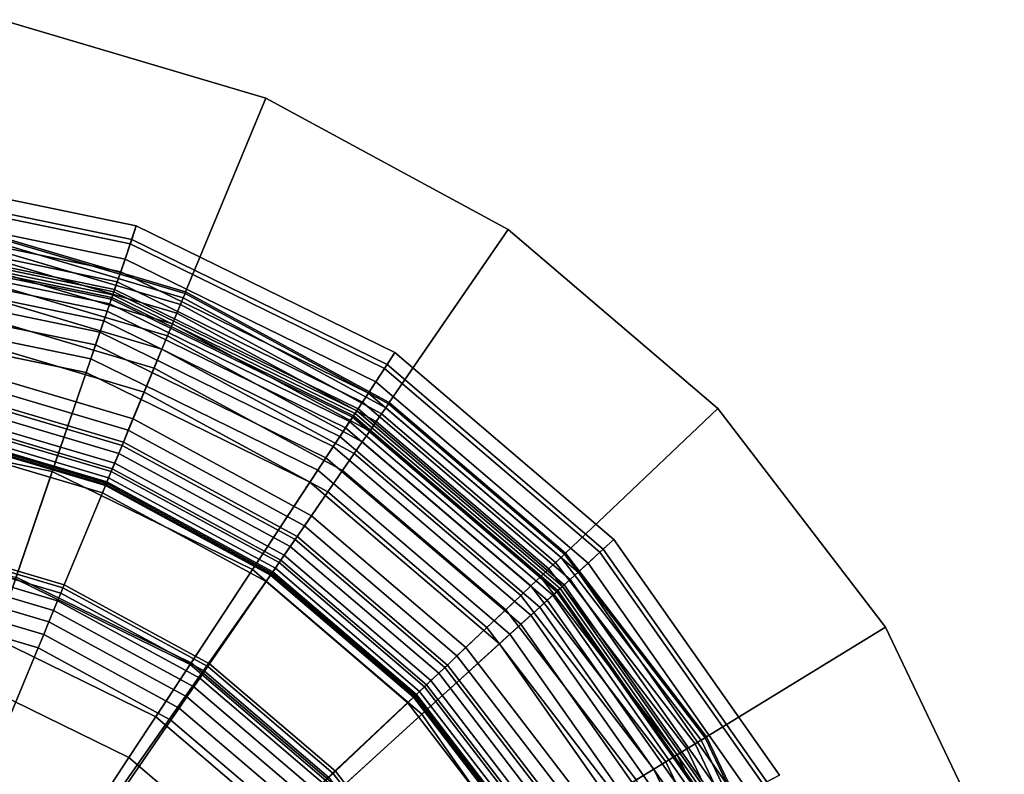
# Model space of a CAD drawing. Extents: x -43.1 to 43.1, y -41.3 to 41.3.
# Tile 656 of 656: x 27.7 to 28.8, y 32.8 to 33.6. Entities that reach past the tile are written whole.
import ezdxf

# ---------------------------------------------------------------- set-up
doc = ezdxf.new("R2010")
doc.units = 0
for name, color, linetype in [('LAMP', 7, 'CONTINUOUS'), ('LAMP_SUPPORT', 18, 'CONTINUOUS'), ('METAL_BASE', 254, 'CONTINUOUS')]:
    doc.layers.add(name, color=color, linetype=linetype)

msp = doc.modelspace()

# ---------------------------------------------------------------- linework, layer by layer
at = {"layer": 'LAMP'}
for points in [[(27.5423, 33.4604, 34.1969), (27.8369, 33.3994, 34.1969), (27.8433, 33.4184, 34.4527), (27.5438, 33.4804, 34.4527)], [(27.5438, 33.4804, 34.4527), (27.8433, 33.4184, 34.4527), (27.8384, 33.404, 34.5706), (27.5426, 33.4652, 34.5706)], [(27.5426, 33.4652, 34.5706), (27.8384, 33.404, 34.5706), (27.8194, 33.3485, 34.6933), (27.538, 33.4068, 34.6933)], [(27.5409, 33.4434, 33.9125), (27.8313, 33.3832, 33.9125), (27.8369, 33.3994, 34.1969), (27.5423, 33.4604, 34.1969)], [(27.5398, 33.4291, 33.6123), (27.8267, 33.3697, 33.6123), (27.8313, 33.3832, 33.9125), (27.5409, 33.4434, 33.9125)], [(27.5389, 33.4178, 33.3092), (27.823, 33.3589, 33.3092), (27.8267, 33.3697, 33.6123), (27.5398, 33.4291, 33.6123)], [(27.5382, 33.4092, 33.0163), (27.8202, 33.3508, 33.0163), (27.823, 33.3589, 33.3092), (27.5389, 33.4178, 33.3092)], [(27.8369, 33.3994, 34.1969), (28.107, 33.2671, 34.1969), (28.118, 33.2838, 34.4527), (27.8433, 33.4184, 34.4527)], [(27.8433, 33.4184, 34.4527), (28.118, 33.2838, 34.4527), (28.1097, 33.2711, 34.5706), (27.8384, 33.404, 34.5706)], [(27.538, 33.4068, 34.6933), (27.8194, 33.3485, 34.6933), (27.7901, 33.2627, 34.8124), (27.5309, 33.3164, 34.8124)], [(27.5378, 33.4034, 32.7463), (27.8183, 33.3453, 32.7463), (27.8202, 33.3508, 33.0163), (27.5382, 33.4092, 33.0163)], [(27.537, 33.3931, 32.4834), (27.815, 33.3355, 32.4834), (27.8167, 33.3405, 32.4972), (27.5374, 33.3984, 32.4972)], [(27.5374, 33.3984, 32.4972), (27.8167, 33.3405, 32.4972), (27.8173, 33.3424, 32.5123), (27.5375, 33.4003, 32.5123)], [(27.5375, 33.4003, 32.5123), (27.8173, 33.3424, 32.5123), (27.8183, 33.3453, 32.7463), (27.5378, 33.4034, 32.7463)], [(27.8384, 33.404, 34.5706), (28.1097, 33.2711, 34.5706), (28.0775, 33.2221, 34.6933), (27.8194, 33.3485, 34.6933)], [(27.8313, 33.3832, 33.9125), (28.0976, 33.2528, 33.9125), (28.107, 33.2671, 34.1969), (27.8369, 33.3994, 34.1969)], [(27.5363, 33.3849, 32.4712), (27.8123, 33.3278, 32.4712), (27.815, 33.3355, 32.4834), (27.537, 33.3931, 32.4834)], [(27.5355, 33.3742, 32.4612), (27.8088, 33.3176, 32.4612), (27.8123, 33.3278, 32.4712), (27.5363, 33.3849, 32.4712)], [(27.8267, 33.3697, 33.6123), (28.0898, 33.2408, 33.6123), (28.0976, 33.2528, 33.9125), (27.8313, 33.3832, 33.9125)], [(27.5345, 33.3615, 32.4537), (27.8047, 33.3055, 32.4537), (27.8088, 33.3176, 32.4612), (27.5355, 33.3742, 32.4612)], [(27.823, 33.3589, 33.3092), (28.0835, 33.2313, 33.3092), (28.0898, 33.2408, 33.6123), (27.8267, 33.3697, 33.6123)], [(27.5333, 33.3471, 32.4491), (27.8, 33.2919, 32.4491), (27.8047, 33.3055, 32.4537), (27.5345, 33.3615, 32.4537)], [(27.8202, 33.3508, 33.0163), (28.0788, 33.2241, 33.0163), (28.0835, 33.2313, 33.3092), (27.823, 33.3589, 33.3092)], [(27.5321, 33.3315, 32.4478), (27.795, 33.2771, 32.4478), (27.8, 33.2919, 32.4491), (27.5333, 33.3471, 32.4491)], [(27.8194, 33.3485, 34.6933), (28.0775, 33.2221, 34.6933), (28.0277, 33.1463, 34.8124), (27.7901, 33.2627, 34.8124)], [(27.8173, 33.3424, 32.5123), (28.0739, 33.2167, 32.5123), (28.0756, 33.2192, 32.7463), (27.8183, 33.3453, 32.7463)], [(27.8183, 33.3453, 32.7463), (28.0756, 33.2192, 32.7463), (28.0788, 33.2241, 33.0163), (27.8202, 33.3508, 33.0163)], [(27.8123, 33.3278, 32.4712), (28.0654, 33.2038, 32.4712), (28.0699, 33.2106, 32.4834), (27.815, 33.3355, 32.4834)], [(27.815, 33.3355, 32.4834), (28.0699, 33.2106, 32.4834), (28.0729, 33.2151, 32.4972), (27.8167, 33.3405, 32.4972)], [(27.8167, 33.3405, 32.4972), (28.0729, 33.2151, 32.4972), (28.0739, 33.2167, 32.5123), (27.8173, 33.3424, 32.5123)], [(27.5129, 33.0874, 32.4555), (27.7157, 33.0454, 32.4555), (27.795, 33.2771, 32.4478), (27.5321, 33.3315, 32.4478)], [(27.8088, 33.3176, 32.4612), (28.0595, 33.1948, 32.4612), (28.0654, 33.2038, 32.4712), (27.8123, 33.3278, 32.4712)], [(27.5309, 33.3164, 34.8124), (27.7901, 33.2627, 34.8124), (27.754, 33.1575, 34.9196), (27.5222, 33.2055, 34.9196)], [(27.8047, 33.3055, 32.4537), (28.0525, 33.1841, 32.4537), (28.0595, 33.1948, 32.4612), (27.8088, 33.3176, 32.4612)], [(27.8, 33.2919, 32.4491), (28.0446, 33.172, 32.4491), (28.0525, 33.1841, 32.4537), (27.8047, 33.3055, 32.4537)], [(27.795, 33.2771, 32.4478), (28.036, 33.159, 32.4478), (28.0446, 33.172, 32.4491), (27.8, 33.2919, 32.4491)], [(28.107, 33.2671, 34.1969), (28.3358, 33.0717, 34.1969), (28.3506, 33.0852, 34.4527), (28.118, 33.2838, 34.4527)], [(28.118, 33.2838, 34.4527), (28.3506, 33.0852, 34.4527), (28.3393, 33.0749, 34.5706), (28.1097, 33.2711, 34.5706)], [(27.7157, 33.0454, 32.4555), (27.9016, 32.9543, 32.4555), (28.036, 33.159, 32.4478), (27.795, 33.2771, 32.4478)], [(28.1097, 33.2711, 34.5706), (28.3393, 33.0749, 34.5706), (28.296, 33.0355, 34.6933), (28.0775, 33.2221, 34.6933)], [(27.7901, 33.2627, 34.8124), (28.0277, 33.1463, 34.8124), (27.9666, 33.0533, 34.9196), (27.754, 33.1575, 34.9196)], [(28.0976, 33.2528, 33.9125), (28.3231, 33.0602, 33.9125), (28.3358, 33.0717, 34.1969), (28.107, 33.2671, 34.1969)], [(28.0898, 33.2408, 33.6123), (28.3126, 33.0506, 33.6123), (28.3231, 33.0602, 33.9125), (28.0976, 33.2528, 33.9125)], [(28.0835, 33.2313, 33.3092), (28.3041, 33.0429, 33.3092), (28.3126, 33.0506, 33.6123), (28.0898, 33.2408, 33.6123)], [(28.0788, 33.2241, 33.0163), (28.2978, 33.0371, 33.0163), (28.3041, 33.0429, 33.3092), (28.0835, 33.2313, 33.3092)], [(28.0775, 33.2221, 34.6933), (28.296, 33.0355, 34.6933), (28.2289, 32.9745, 34.8124), (28.0277, 33.1463, 34.8124)], [(28.0739, 33.2167, 32.5123), (28.2912, 33.0311, 32.5123), (28.2935, 33.0332, 32.7463), (28.0756, 33.2192, 32.7463)], [(28.0756, 33.2192, 32.7463), (28.2935, 33.0332, 32.7463), (28.2978, 33.0371, 33.0163), (28.0788, 33.2241, 33.0163)], [(28.0654, 33.2038, 32.4712), (28.2798, 33.0207, 32.4712), (28.2858, 33.0262, 32.4834), (28.0699, 33.2106, 32.4834)], [(28.0699, 33.2106, 32.4834), (28.2858, 33.0262, 32.4834), (28.2898, 33.0298, 32.4972), (28.0729, 33.2151, 32.4972)], [(28.0729, 33.2151, 32.4972), (28.2898, 33.0298, 32.4972), (28.2912, 33.0311, 32.5123), (28.0739, 33.2167, 32.5123)], [(27.5222, 33.2055, 34.9196), (27.754, 33.1575, 34.9196), (27.715, 33.0434, 35.0066), (27.5127, 33.0852, 35.0066)], [(28.0595, 33.1948, 32.4612), (28.2718, 33.0135, 32.4612), (28.2798, 33.0207, 32.4712), (28.0654, 33.2038, 32.4712)], [(28.0525, 33.1841, 32.4537), (28.2624, 33.0049, 32.4537), (28.2718, 33.0135, 32.4612), (28.0595, 33.1948, 32.4612)], [(28.0446, 33.172, 32.4491), (28.2517, 32.9952, 32.4491), (28.2624, 33.0049, 32.4537), (28.0525, 33.1841, 32.4537)], [(28.036, 33.159, 32.4478), (28.2401, 32.9847, 32.4478), (28.2517, 32.9952, 32.4491), (28.0446, 33.172, 32.4491)], [(27.754, 33.1575, 34.9196), (27.9666, 33.0533, 34.9196), (27.9004, 32.9525, 35.0066), (27.715, 33.0434, 35.0066)], [(27.9016, 32.9543, 32.4555), (28.059, 32.8199, 32.4555), (28.2401, 32.9847, 32.4478), (28.036, 33.159, 32.4478)], [(28.0277, 33.1463, 34.8124), (28.2289, 32.9745, 34.8124), (28.1466, 32.8996, 34.9196), (27.9666, 33.0533, 34.9196)], [(28.3358, 33.0717, 34.1969), (28.5088, 32.8256, 34.1969), (28.5265, 32.8349, 34.4527), (28.3506, 33.0852, 34.4527)], [(28.3506, 33.0852, 34.4527), (28.5265, 32.8349, 34.4527), (28.513, 32.8278, 34.5706), (28.3393, 33.0749, 34.5706)], [(28.3393, 33.0749, 34.5706), (28.513, 32.8278, 34.5706), (28.4612, 32.8004, 34.6933), (28.296, 33.0355, 34.6933)], [(28.3231, 33.0602, 33.9125), (28.4936, 32.8175, 33.9125), (28.5088, 32.8256, 34.1969), (28.3358, 33.0717, 34.1969)], [(27.9666, 33.0533, 34.9196), (28.1466, 32.8996, 34.9196), (28.0574, 32.8184, 35.0066), (27.9004, 32.9525, 35.0066)], [(28.3041, 33.0429, 33.3092), (28.4709, 32.8055, 33.3092), (28.481, 32.8109, 33.6123), (28.3126, 33.0506, 33.6123)], [(28.3126, 33.0506, 33.6123), (28.481, 32.8109, 33.6123), (28.4936, 32.8175, 33.9125), (28.3231, 33.0602, 33.9125)], [(27.715, 33.0434, 35.0066), (27.9004, 32.9525, 35.0066), (27.8353, 32.8535, 35.0649), (27.6766, 32.9312, 35.0649)], [(27.6934, 32.9805, 31.956), (27.8639, 32.897, 31.956), (27.9016, 32.9543, 32.4555), (27.7157, 33.0454, 32.4555)], [(28.2978, 33.0371, 33.0163), (28.4633, 32.8015, 33.0163), (28.4709, 32.8055, 33.3092), (28.3041, 33.0429, 33.3092)], [(28.296, 33.0355, 34.6933), (28.4612, 32.8004, 34.6933), (28.3811, 32.758, 34.8124), (28.2289, 32.9745, 34.8124)], [(28.2858, 33.0262, 32.4834), (28.4491, 32.794, 32.4834), (28.4538, 32.7964, 32.4972), (28.2898, 33.0298, 32.4972)], [(28.2898, 33.0298, 32.4972), (28.4538, 32.7964, 32.4972), (28.4555, 32.7973, 32.5123), (28.2912, 33.0311, 32.5123)], [(28.2912, 33.0311, 32.5123), (28.4555, 32.7973, 32.5123), (28.4582, 32.7988, 32.7463), (28.2935, 33.0332, 32.7463)], [(28.2935, 33.0332, 32.7463), (28.4582, 32.7988, 32.7463), (28.4633, 32.8015, 33.0163), (28.2978, 33.0371, 33.0163)], [(28.2718, 33.0135, 32.4612), (28.4323, 32.7851, 32.4612), (28.4418, 32.7901, 32.4712), (28.2798, 33.0207, 32.4712)], [(28.2798, 33.0207, 32.4712), (28.4418, 32.7901, 32.4712), (28.4491, 32.794, 32.4834), (28.2858, 33.0262, 32.4834)], [(28.2624, 33.0049, 32.4537), (28.421, 32.7791, 32.4537), (28.4323, 32.7851, 32.4612), (28.2718, 33.0135, 32.4612)], [(28.2517, 32.9952, 32.4491), (28.4083, 32.7724, 32.4491), (28.421, 32.7791, 32.4537), (28.2624, 33.0049, 32.4537)], [(28.2401, 32.9847, 32.4478), (28.3945, 32.765, 32.4478), (28.4083, 32.7724, 32.4491), (28.2517, 32.9952, 32.4491)], [(27.8639, 32.897, 31.956), (27.6934, 32.9805, 31.956), (27.4481, 32.264, 31.956), (28.0083, 32.7737, 31.956)], [(28.059, 32.8199, 32.4555), (28.1781, 32.6505, 32.4555), (28.3945, 32.765, 32.4478), (28.2401, 32.9847, 32.4478)], [(28.2289, 32.9745, 34.8124), (28.3811, 32.758, 34.8124), (28.2827, 32.7059, 34.9196), (28.1466, 32.8996, 34.9196)], [(27.9004, 32.9525, 35.0066), (28.0574, 32.8184, 35.0066), (27.9698, 32.7386, 35.0649), (27.8353, 32.8535, 35.0649)], [(27.8639, 32.897, 31.956), (28.0083, 32.7737, 31.956), (28.059, 32.8199, 32.4555), (27.9016, 32.9543, 32.4555)], [(27.6766, 32.9312, 35.0649), (27.8353, 32.8535, 35.0649), (27.7776, 32.7656, 35.0862), (27.6425, 32.8318, 35.0862)], [(28.1466, 32.8996, 34.9196), (28.2827, 32.7059, 34.9196), (28.1762, 32.6495, 35.0066), (28.0574, 32.8184, 35.0066)], [(27.8353, 32.8535, 35.0649), (27.9698, 32.7386, 35.0649), (27.892, 32.6679, 35.0862), (27.7776, 32.7656, 35.0862)]]:
    msp.add_3dface(points, dxfattribs=at)
at = {"layer": 'LAMP_SUPPORT'}
for points in [[(27.8956, 33.3483, 28.8247), (27.6596, 33.4182, 28.8247), (27.6593, 33.4165, 28.8097), (27.895, 33.3467, 28.8097)], [(27.895, 33.3467, 32.3037), (27.6593, 33.4165, 32.3037), (27.6596, 33.4182, 32.2886), (27.8956, 33.3483, 32.2886)], [(27.8956, 33.3483, 32.2886), (27.6596, 33.4182, 32.2886), (27.6596, 33.4182, 28.8247), (27.8956, 33.3483, 28.8247)], [(27.8931, 33.3421, 28.7959), (27.6584, 33.4117, 28.7959), (27.657, 33.404, 28.7837), (27.8901, 33.335, 28.7837)], [(27.8901, 33.335, 32.3297), (27.657, 33.404, 32.3297), (27.6584, 33.4117, 32.3175), (27.8931, 33.3421, 32.3175)], [(27.895, 33.3467, 28.8097), (27.6593, 33.4165, 28.8097), (27.6584, 33.4117, 28.7959), (27.8931, 33.3421, 28.7959)], [(27.8931, 33.3421, 32.3175), (27.6584, 33.4117, 32.3175), (27.6593, 33.4165, 32.3037), (27.895, 33.3467, 32.3037)], [(27.8901, 33.335, 28.7837), (27.657, 33.404, 28.7837), (27.6551, 33.394, 28.7735), (27.8862, 33.3256, 28.7735)], [(27.8862, 33.3256, 32.3398), (27.6551, 33.394, 32.3398), (27.657, 33.404, 32.3297), (27.8901, 33.335, 32.3297)], [(27.8862, 33.3256, 28.7735), (27.6551, 33.394, 28.7735), (27.6529, 33.382, 28.7657), (27.8816, 33.3143, 28.7657)], [(27.8816, 33.3143, 32.3476), (27.6529, 33.382, 32.3476), (27.6551, 33.394, 32.3398), (27.8862, 33.3256, 32.3398)], [(27.8816, 33.3143, 28.7657), (27.6529, 33.382, 28.7657), (27.6504, 33.3684, 28.7608), (27.8763, 33.3015, 28.7608)], [(27.8763, 33.3015, 32.3525), (27.6504, 33.3684, 32.3525), (27.6529, 33.382, 32.3476), (27.8816, 33.3143, 32.3476)], [(27.8763, 33.3015, 28.7608), (27.6504, 33.3684, 28.7608), (27.6476, 33.3537, 28.7591), (27.8705, 33.2876, 28.7591)], [(27.8705, 33.2876, 32.3543), (27.6476, 33.3537, 32.3543), (27.6504, 33.3684, 32.3525), (27.8763, 33.3015, 32.3525)], [(27.8348, 33.2015, 32.3543), (27.6306, 33.262, 32.3543), (27.6476, 33.3537, 32.3543), (27.8705, 33.2876, 32.3543)], [(27.8705, 33.2876, 28.7591), (27.6476, 33.3537, 28.7591), (27.6436, 33.3321, 28.7574), (27.8621, 33.2673, 28.7574)], [(28.111, 33.2294, 28.8097), (27.895, 33.3467, 28.8097), (27.8931, 33.3421, 28.7959), (28.1082, 33.2253, 28.7959)], [(28.1082, 33.2253, 32.3175), (27.8931, 33.3421, 32.3175), (27.895, 33.3467, 32.3037), (28.111, 33.2294, 32.3037)], [(28.112, 33.2308, 28.8247), (27.8956, 33.3483, 28.8247), (27.895, 33.3467, 28.8097), (28.111, 33.2294, 28.8097)], [(28.111, 33.2294, 32.3037), (27.895, 33.3467, 32.3037), (27.8956, 33.3483, 32.2886), (28.112, 33.2308, 32.2886)], [(28.112, 33.2308, 32.2886), (27.8956, 33.3483, 32.2886), (27.8956, 33.3483, 28.8247), (28.112, 33.2308, 28.8247)], [(28.1038, 33.2189, 28.7837), (27.8901, 33.335, 28.7837), (27.8862, 33.3256, 28.7735), (28.0981, 33.2105, 28.7735)], [(28.0981, 33.2105, 32.3398), (27.8862, 33.3256, 32.3398), (27.8901, 33.335, 32.3297), (28.1038, 33.2189, 32.3297)], [(28.1082, 33.2253, 28.7959), (27.8931, 33.3421, 28.7959), (27.8901, 33.335, 28.7837), (28.1038, 33.2189, 28.7837)], [(28.1038, 33.2189, 32.3297), (27.8901, 33.335, 32.3297), (27.8931, 33.3421, 32.3175), (28.1082, 33.2253, 32.3175)], [(27.8621, 33.2673, 28.7574), (27.6436, 33.3321, 28.7574), (27.6386, 33.305, 28.7526), (27.8516, 33.2419, 28.7526)], [(28.0981, 33.2105, 28.7735), (27.8862, 33.3256, 28.7735), (27.8816, 33.3143, 28.7657), (28.0912, 33.2005, 28.7657)], [(28.0912, 33.2005, 32.3476), (27.8816, 33.3143, 32.3476), (27.8862, 33.3256, 32.3398), (28.0981, 33.2105, 32.3398)], [(28.0912, 33.2005, 28.7657), (27.8816, 33.3143, 28.7657), (27.8763, 33.3015, 28.7608), (28.0833, 33.1891, 28.7608)], [(28.0833, 33.1891, 32.3525), (27.8763, 33.3015, 32.3525), (27.8816, 33.3143, 32.3476), (28.0912, 33.2005, 32.3476)], [(27.8516, 33.2419, 28.7526), (27.6386, 33.305, 28.7526), (27.633, 33.2747, 28.745), (27.8398, 33.2134, 28.745)], [(28.0833, 33.1891, 28.7608), (27.8763, 33.3015, 28.7608), (27.8705, 33.2876, 28.7591), (28.0748, 33.1767, 28.7591)], [(28.0748, 33.1767, 32.3543), (27.8705, 33.2876, 32.3543), (27.8763, 33.3015, 32.3525), (28.0833, 33.1891, 32.3525)], [(28.022, 33.0999, 32.3543), (27.8348, 33.2015, 32.3543), (27.8705, 33.2876, 32.3543), (28.0748, 33.1767, 32.3543)], [(28.0748, 33.1767, 28.7591), (27.8705, 33.2876, 28.7591), (27.8621, 33.2673, 28.7574), (28.0624, 33.1586, 28.7574)], [(27.8398, 33.2134, 28.745), (27.633, 33.2747, 28.745), (27.6274, 33.2446, 28.735), (27.8281, 33.1852, 28.735)], [(27.8295, 33.1886, 32.3527), (27.6281, 33.2482, 32.3527), (27.6306, 33.262, 32.3543), (27.8348, 33.2015, 32.3543)], [(28.0624, 33.1586, 28.7574), (27.8621, 33.2673, 28.7574), (27.8516, 33.2419, 28.7526), (28.0468, 33.1359, 28.7526)], [(27.8281, 33.1852, 28.735), (27.6274, 33.2446, 28.735), (27.6225, 33.2183, 28.7229), (27.8178, 33.1605, 28.7229)], [(27.8246, 33.1767, 32.3481), (27.6258, 33.2357, 32.3481), (27.6281, 33.2482, 32.3527), (27.8295, 33.1886, 32.3527)], [(28.0468, 33.1359, 28.7526), (27.8516, 33.2419, 28.7526), (27.8398, 33.2134, 28.745), (28.0293, 33.1105, 28.745)], [(27.8203, 33.1663, 32.3409), (27.6237, 33.2245, 32.3409), (27.6258, 33.2357, 32.3481), (27.8246, 33.1767, 32.3481)], [(28.298, 33.0697, 28.8097), (28.111, 33.2294, 28.8097), (28.1082, 33.2253, 28.7959), (28.2944, 33.0663, 28.7959)], [(28.2944, 33.0663, 32.3175), (28.1082, 33.2253, 32.3175), (28.111, 33.2294, 32.3037), (28.298, 33.0697, 32.3037)], [(28.2992, 33.0709, 28.8247), (28.112, 33.2308, 28.8247), (28.111, 33.2294, 28.8097), (28.298, 33.0697, 28.8097)], [(28.298, 33.0697, 32.3037), (28.111, 33.2294, 32.3037), (28.112, 33.2308, 32.2886), (28.2992, 33.0709, 32.2886)], [(28.2992, 33.0709, 32.2886), (28.112, 33.2308, 32.2886), (28.112, 33.2308, 28.8247), (28.2992, 33.0709, 28.8247)], [(27.8178, 33.1605, 28.7229), (27.6225, 33.2183, 28.7229), (27.619, 33.1993, 28.709), (27.8104, 33.1426, 28.709)], [(27.8166, 33.1576, 32.3315), (27.622, 33.2152, 32.3315), (27.6237, 33.2245, 32.3409), (27.8203, 33.1663, 32.3409)], [(28.2887, 33.061, 28.7837), (28.1038, 33.2189, 28.7837), (28.0981, 33.2105, 28.7735), (28.2814, 33.054, 28.7735)], [(28.2814, 33.054, 32.3398), (28.0981, 33.2105, 32.3398), (28.1038, 33.2189, 32.3297), (28.2887, 33.061, 32.3297)], [(28.2944, 33.0663, 28.7959), (28.1082, 33.2253, 28.7959), (28.1038, 33.2189, 28.7837), (28.2887, 33.061, 28.7837)], [(28.2887, 33.061, 32.3297), (28.1038, 33.2189, 32.3297), (28.1082, 33.2253, 32.3175), (28.2944, 33.0663, 32.3175)], [(27.8121, 33.1467, 32.3074), (27.6198, 33.2036, 32.3074), (27.6206, 33.2082, 32.3202), (27.8139, 33.1509, 32.3202)], [(27.8139, 33.1509, 32.3202), (27.6206, 33.2082, 32.3202), (27.622, 33.2152, 32.3315), (27.8166, 33.1576, 32.3315)], [(28.0293, 33.1105, 28.745), (27.8398, 33.2134, 28.745), (27.8281, 33.1852, 28.735), (28.012, 33.0853, 28.735)], [(28.2814, 33.054, 28.7735), (28.0981, 33.2105, 28.7735), (28.0912, 33.2005, 28.7657), (28.2725, 33.0456, 28.7657)], [(28.2725, 33.0456, 32.3476), (28.0912, 33.2005, 32.3476), (28.0981, 33.2105, 32.3398), (28.2814, 33.054, 32.3398)], [(27.4493, 32.2838, 31.3898), (27.6192, 33.2004, 31.3898), (27.8109, 33.1436, 31.3898), (27.9865, 33.0483, 31.3898)], [(27.8104, 33.1426, 28.709), (27.619, 33.1993, 28.709), (27.6175, 33.1911, 28.6937), (27.8072, 33.1349, 28.6937)], [(27.8109, 33.1436, 31.3898), (27.6192, 33.2004, 31.3898), (27.6195, 33.202, 32.2934), (27.8115, 33.1452, 32.2934)], [(27.8115, 33.1452, 32.2934), (27.6195, 33.202, 32.2934), (27.6198, 33.2036, 32.3074), (27.8121, 33.1467, 32.3074)], [(28.0141, 33.0884, 32.3527), (27.8295, 33.1886, 32.3527), (27.8348, 33.2015, 32.3543), (28.022, 33.0999, 32.3543)], [(28.2725, 33.0456, 28.7657), (28.0912, 33.2005, 28.7657), (28.0833, 33.1891, 28.7608), (28.2625, 33.0361, 28.7608)], [(28.2625, 33.0361, 32.3525), (28.0833, 33.1891, 32.3525), (28.0912, 33.2005, 32.3476), (28.2725, 33.0456, 32.3476)], [(27.8072, 33.1349, 28.6937), (27.6175, 33.1911, 28.6937), (27.5982, 33.0869, 27.6716), (27.7667, 33.037, 27.6716)], [(28.0068, 33.0778, 32.3481), (27.8246, 33.1767, 32.3481), (27.8295, 33.1886, 32.3527), (28.0141, 33.0884, 32.3527)], [(28.2625, 33.0361, 28.7608), (28.0833, 33.1891, 28.7608), (28.0748, 33.1767, 28.7591), (28.2516, 33.0257, 28.7591)], [(28.2516, 33.0257, 32.3543), (28.0748, 33.1767, 32.3543), (28.0833, 33.1891, 32.3525), (28.2625, 33.0361, 32.3525)], [(28.012, 33.0853, 28.735), (27.8281, 33.1852, 28.735), (27.8178, 33.1605, 28.7229), (27.9968, 33.0633, 28.7229)], [(28.0004, 33.0685, 32.3409), (27.8203, 33.1663, 32.3409), (27.8246, 33.1767, 32.3481), (28.0068, 33.0778, 32.3481)], [(28.1839, 32.9615, 32.3543), (28.022, 33.0999, 32.3543), (28.0748, 33.1767, 32.3543), (28.2516, 33.0257, 32.3543)], [(28.2516, 33.0257, 28.7591), (28.0748, 33.1767, 28.7591), (28.0624, 33.1586, 28.7574), (28.2357, 33.0106, 28.7574)], [(27.9951, 33.0607, 32.3315), (27.8166, 33.1576, 32.3315), (27.8203, 33.1663, 32.3409), (28.0004, 33.0685, 32.3409)], [(27.9968, 33.0633, 28.7229), (27.8178, 33.1605, 28.7229), (27.8104, 33.1426, 28.709), (27.9859, 33.0473, 28.709)], [(27.991, 33.0548, 32.3202), (27.8139, 33.1509, 32.3202), (27.8166, 33.1576, 32.3315), (27.9951, 33.0607, 32.3315)], [(28.2357, 33.0106, 28.7574), (28.0624, 33.1586, 28.7574), (28.0468, 33.1359, 28.7526), (28.2157, 32.9917, 28.7526)], [(27.9865, 33.0483, 31.3898), (27.8109, 33.1436, 31.3898), (27.8115, 33.1452, 32.2934), (27.9875, 33.0496, 32.2934)], [(27.9875, 33.0496, 32.2934), (27.8115, 33.1452, 32.2934), (27.8121, 33.1467, 32.3074), (27.9884, 33.051, 32.3074)], [(27.9884, 33.051, 32.3074), (27.8121, 33.1467, 32.3074), (27.8139, 33.1509, 32.3202), (27.991, 33.0548, 32.3202)], [(27.9812, 33.0405, 28.6937), (27.8072, 33.1349, 28.6937), (27.7667, 33.037, 27.6716), (27.9211, 32.9531, 27.6716)], [(27.9859, 33.0473, 28.709), (27.8104, 33.1426, 28.709), (27.8072, 33.1349, 28.6937), (27.9812, 33.0405, 28.6937)], [(28.2157, 32.9917, 28.7526), (28.0468, 33.1359, 28.7526), (28.0293, 33.1105, 28.745), (28.1933, 32.9705, 28.745)], [(28.1933, 32.9705, 28.745), (28.0293, 33.1105, 28.745), (28.012, 33.0853, 28.735), (28.1711, 32.9494, 28.735)], [(28.1738, 32.9519, 32.3527), (28.0141, 33.0884, 32.3527), (28.022, 33.0999, 32.3543), (28.1839, 32.9615, 32.3543)], [(27.7654, 33.0339, 27.6563), (27.5976, 33.0837, 27.6563), (27.5964, 33.0775, 27.6424), (27.763, 33.0282, 27.6424)], [(27.7667, 33.037, 27.6716), (27.5982, 33.0869, 27.6716), (27.5976, 33.0837, 27.6563), (27.7654, 33.0339, 27.6563)], [(28.1711, 32.9494, 28.735), (28.012, 33.0853, 28.735), (27.9968, 33.0633, 28.7229), (28.1517, 32.931, 28.7229)], [(28.1645, 32.9431, 32.3481), (28.0068, 33.0778, 32.3481), (28.0141, 33.0884, 32.3527), (28.1738, 32.9519, 32.3527)], [(27.763, 33.0282, 27.6424), (27.5964, 33.0775, 27.6424), (27.5948, 33.0688, 27.6303), (27.7596, 33.02, 27.6303)], [(28.1563, 32.9353, 32.3409), (28.0004, 33.0685, 32.3409), (28.0068, 33.0778, 32.3481), (28.1645, 32.9431, 32.3481)], [(27.7596, 33.02, 27.6303), (27.5948, 33.0688, 27.6303), (27.5928, 33.0579, 27.6203), (27.7554, 33.0097, 27.6203)], [(28.1517, 32.931, 28.7229), (27.9968, 33.0633, 28.7229), (27.9859, 33.0473, 28.709), (28.1377, 32.9177, 28.709)], [(28.1495, 32.9288, 32.3315), (27.9951, 33.0607, 32.3315), (28.0004, 33.0685, 32.3409), (28.1563, 32.9353, 32.3409)], [(28.4368, 32.8681, 28.7837), (28.2887, 33.061, 28.7837), (28.2814, 33.054, 28.7735), (28.4281, 32.8628, 28.7735)], [(28.4281, 32.8628, 32.3398), (28.2814, 33.054, 32.3398), (28.2887, 33.061, 32.3297), (28.4368, 32.8681, 32.3297)], [(28.4434, 32.8721, 28.7959), (28.2944, 33.0663, 28.7959), (28.2887, 33.061, 28.7837), (28.4368, 32.8681, 28.7837)], [(28.4368, 32.8681, 32.3297), (28.2887, 33.061, 32.3297), (28.2944, 33.0663, 32.3175), (28.4434, 32.8721, 32.3175)], [(28.4476, 32.8747, 28.8097), (28.298, 33.0697, 28.8097), (28.2944, 33.0663, 28.7959), (28.4434, 32.8721, 28.7959)], [(28.4434, 32.8721, 32.3175), (28.2944, 33.0663, 32.3175), (28.298, 33.0697, 32.3037), (28.4476, 32.8747, 32.3037)], [(28.4491, 32.8756, 28.8247), (28.2992, 33.0709, 28.8247), (28.298, 33.0697, 28.8097), (28.4476, 32.8747, 28.8097)], [(28.4476, 32.8747, 32.3037), (28.298, 33.0697, 32.3037), (28.2992, 33.0709, 32.2886), (28.4491, 32.8756, 32.2886)], [(28.4491, 32.8756, 32.2886), (28.2992, 33.0709, 32.2886), (28.2992, 33.0709, 28.8247), (28.4491, 32.8756, 28.8247)], [(27.7554, 33.0097, 27.6203), (27.5928, 33.0579, 27.6203), (27.5904, 33.0452, 27.6127), (27.7504, 32.9977, 27.6127)], [(28.1397, 32.9196, 32.2934), (27.9875, 33.0496, 32.2934), (27.9884, 33.051, 32.3074), (28.1409, 32.9207, 32.3074)], [(28.1409, 32.9207, 32.3074), (27.9884, 33.051, 32.3074), (27.991, 33.0548, 32.3202), (28.1442, 32.9239, 32.3202)], [(28.1442, 32.9239, 32.3202), (27.991, 33.0548, 32.3202), (27.9951, 33.0607, 32.3315), (28.1495, 32.9288, 32.3315)], [(28.4281, 32.8628, 28.7735), (28.2814, 33.054, 28.7735), (28.2725, 33.0456, 28.7657), (28.4177, 32.8564, 28.7657)], [(28.4177, 32.8564, 32.3476), (28.2725, 33.0456, 32.3476), (28.2814, 33.054, 32.3398), (28.4281, 32.8628, 32.3398)], [(27.4585, 32.28, 31.3898), (27.4493, 32.2838, 31.3898), (27.9865, 33.0483, 31.3898), (28.1385, 32.9184, 31.3898)], [(27.7504, 32.9977, 27.6127), (27.5904, 33.0452, 27.6127), (27.5878, 33.0309, 27.6079), (27.7449, 32.9844, 27.6079)], [(28.1317, 32.9119, 28.6937), (27.9812, 33.0405, 28.6937), (27.9211, 32.9531, 27.6716), (28.0548, 32.839, 27.6716)], [(28.1377, 32.9177, 28.709), (27.9859, 33.0473, 28.709), (27.9812, 33.0405, 28.6937), (28.1317, 32.9119, 28.6937)], [(28.1385, 32.9184, 31.3898), (27.9865, 33.0483, 31.3898), (27.9875, 33.0496, 32.2934), (28.1397, 32.9196, 32.2934)], [(28.4177, 32.8564, 28.7657), (28.2725, 33.0456, 28.7657), (28.2625, 33.0361, 28.7608), (28.4059, 32.8492, 28.7608)], [(28.4059, 32.8492, 32.3525), (28.2625, 33.0361, 32.3525), (28.2725, 33.0456, 32.3476), (28.4177, 32.8564, 32.3476)], [(27.7449, 32.9844, 27.6079), (27.5878, 33.0309, 27.6079), (27.585, 33.0157, 27.6063), (27.739, 32.97, 27.6063)], [(27.9193, 32.9504, 27.6563), (27.7654, 33.0339, 27.6563), (27.763, 33.0282, 27.6424), (27.9157, 32.9453, 27.6424)], [(27.9211, 32.9531, 27.6716), (27.7667, 33.037, 27.6716), (27.7654, 33.0339, 27.6563), (27.9193, 32.9504, 27.6563)], [(28.4059, 32.8492, 28.7608), (28.2625, 33.0361, 28.7608), (28.2516, 33.0257, 28.7591), (28.3931, 32.8413, 28.7591)], [(28.3931, 32.8413, 32.3543), (28.2516, 33.0257, 32.3543), (28.2625, 33.0361, 32.3525), (28.4059, 32.8492, 32.3525)], [(27.9107, 32.938, 27.6303), (27.7596, 33.02, 27.6303), (27.7554, 33.0097, 27.6203), (27.9044, 32.9288, 27.6203)], [(27.9157, 32.9453, 27.6424), (27.763, 33.0282, 27.6424), (27.7596, 33.02, 27.6303), (27.9107, 32.938, 27.6303)], [(28.3136, 32.7926, 32.3543), (28.1839, 32.9615, 32.3543), (28.2516, 33.0257, 32.3543), (28.3931, 32.8413, 32.3543)], [(28.3931, 32.8413, 28.7591), (28.2516, 33.0257, 28.7591), (28.2357, 33.0106, 28.7574), (28.3744, 32.8298, 28.7574)], [(27.739, 32.97, 27.6063), (27.585, 33.0157, 27.6063), (27.5204, 32.6674, 27.6063), (27.6034, 32.6429, 27.6063)], [(27.9044, 32.9288, 27.6203), (27.7554, 33.0097, 27.6203), (27.7504, 32.9977, 27.6127), (27.8971, 32.9181, 27.6127)], [(28.3744, 32.8298, 28.7574), (28.2357, 33.0106, 28.7574), (28.2157, 32.9917, 28.7526), (28.3509, 32.8155, 28.7526)], [(27.8971, 32.9181, 27.6127), (27.7504, 32.9977, 27.6127), (27.7449, 32.9844, 27.6079), (27.8889, 32.9062, 27.6079)], [(28.3509, 32.8155, 28.7526), (28.2157, 32.9917, 28.7526), (28.1933, 32.9705, 28.745), (28.3246, 32.7993, 28.745)], [(27.8889, 32.9062, 27.6079), (27.7449, 32.9844, 27.6079), (27.739, 32.97, 27.6063), (27.8801, 32.8934, 27.6063)], [(27.8801, 32.8934, 27.6063), (27.739, 32.97, 27.6063), (27.6034, 32.6429, 27.6063), (27.6795, 32.6016, 27.6063)], [(28.3246, 32.7993, 28.745), (28.1933, 32.9705, 28.745), (28.1711, 32.9494, 28.735), (28.2985, 32.7834, 28.735)], [(28.3017, 32.7853, 32.3527), (28.1738, 32.9519, 32.3527), (28.1839, 32.9615, 32.3543), (28.3136, 32.7926, 32.3543)], [(28.0524, 32.8367, 27.6563), (27.9193, 32.9504, 27.6563), (27.9157, 32.9453, 27.6424), (28.0479, 32.8324, 27.6424)], [(28.0548, 32.839, 27.6716), (27.9211, 32.9531, 27.6716), (27.9193, 32.9504, 27.6563), (28.0524, 32.8367, 27.6563)], [(28.2985, 32.7834, 28.735), (28.1711, 32.9494, 28.735), (28.1517, 32.931, 28.7229), (28.2757, 32.7694, 28.7229)], [(28.2908, 32.7786, 32.3481), (28.1645, 32.9431, 32.3481), (28.1738, 32.9519, 32.3527), (28.3017, 32.7853, 32.3527)], [(28.0414, 32.8263, 27.6303), (27.9107, 32.938, 27.6303), (27.9044, 32.9288, 27.6203), (28.0334, 32.8187, 27.6203)], [(28.0479, 32.8324, 27.6424), (27.9157, 32.9453, 27.6424), (27.9107, 32.938, 27.6303), (28.0414, 32.8263, 27.6303)], [(28.2811, 32.7727, 32.3409), (28.1563, 32.9353, 32.3409), (28.1645, 32.9431, 32.3481), (28.2908, 32.7786, 32.3481)], [(28.0334, 32.8187, 27.6203), (27.9044, 32.9288, 27.6203), (27.8971, 32.9181, 27.6127), (28.024, 32.8098, 27.6127)], [(28.2757, 32.7694, 28.7229), (28.1517, 32.931, 28.7229), (28.1377, 32.9177, 28.709), (28.2592, 32.7593, 28.709)], [(28.2669, 32.764, 32.3202), (28.1442, 32.9239, 32.3202), (28.1495, 32.9288, 32.3315), (28.2731, 32.7678, 32.3315)], [(28.2731, 32.7678, 32.3315), (28.1495, 32.9288, 32.3315), (28.1563, 32.9353, 32.3409), (28.2811, 32.7727, 32.3409)], [(27.4653, 32.2728, 31.3898), (27.4585, 32.28, 31.3898), (28.1385, 32.9184, 31.3898), (28.2602, 32.7599, 31.3898)], [(28.024, 32.8098, 27.6127), (27.8971, 32.9181, 27.6127), (27.8889, 32.9062, 27.6079), (28.0135, 32.7998, 27.6079)], [(28.2592, 32.7593, 28.709), (28.1377, 32.9177, 28.709), (28.1317, 32.9119, 28.6937), (28.2521, 32.7549, 28.6937)], [(28.2602, 32.7599, 31.3898), (28.1385, 32.9184, 31.3898), (28.1397, 32.9196, 32.2934), (28.2616, 32.7607, 32.2934)], [(28.2616, 32.7607, 32.2934), (28.1397, 32.9196, 32.2934), (28.1409, 32.9207, 32.3074), (28.263, 32.7616, 32.3074)], [(28.263, 32.7616, 32.3074), (28.1409, 32.9207, 32.3074), (28.1442, 32.9239, 32.3202), (28.2669, 32.764, 32.3202)], [(28.0135, 32.7998, 27.6079), (27.8889, 32.9062, 27.6079), (27.8801, 32.8934, 27.6063), (28.0022, 32.7891, 27.6063)], [(28.2521, 32.7549, 28.6937), (28.1317, 32.9119, 28.6937), (28.0548, 32.839, 27.6716), (28.1618, 32.6995, 27.6716)], [(28.0022, 32.7891, 27.6063), (27.8801, 32.8934, 27.6063), (27.6795, 32.6016, 27.6063), (27.7453, 32.5453, 27.6063)], [(28.5534, 32.6528, 28.8097), (28.4476, 32.8747, 28.8097), (28.4434, 32.8721, 28.7959), (28.5488, 32.6512, 28.7959)], [(28.5488, 32.6512, 32.3175), (28.4434, 32.8721, 32.3175), (28.4476, 32.8747, 32.3037), (28.5534, 32.6528, 32.3037)], [(28.5551, 32.6534, 28.8247), (28.4491, 32.8756, 28.8247), (28.4476, 32.8747, 28.8097), (28.5534, 32.6528, 28.8097)], [(28.5534, 32.6528, 32.3037), (28.4476, 32.8747, 32.3037), (28.4491, 32.8756, 32.2886), (28.5551, 32.6534, 32.2886)], [(28.5551, 32.6534, 32.2886), (28.4491, 32.8756, 32.2886), (28.4491, 32.8756, 28.8247), (28.5551, 32.6534, 28.8247)], [(28.5319, 32.6452, 28.7735), (28.4281, 32.8628, 28.7735), (28.4177, 32.8564, 28.7657), (28.5204, 32.6411, 28.7657)], [(28.5204, 32.6411, 32.3476), (28.4177, 32.8564, 32.3476), (28.4281, 32.8628, 32.3398), (28.5319, 32.6452, 32.3398)], [(28.5415, 32.6486, 28.7837), (28.4368, 32.8681, 28.7837), (28.4281, 32.8628, 28.7735), (28.5319, 32.6452, 28.7735)], [(28.5319, 32.6452, 32.3398), (28.4281, 32.8628, 32.3398), (28.4368, 32.8681, 32.3297), (28.5415, 32.6486, 32.3297)], [(28.5488, 32.6512, 28.7959), (28.4434, 32.8721, 28.7959), (28.4368, 32.8681, 28.7837), (28.5415, 32.6486, 28.7837)], [(28.5415, 32.6486, 32.3297), (28.4368, 32.8681, 32.3297), (28.4434, 32.8721, 32.3175), (28.5488, 32.6512, 32.3175)], [(28.5204, 32.6411, 28.7657), (28.4177, 32.8564, 28.7657), (28.4059, 32.8492, 28.7608), (28.5073, 32.6365, 28.7608)], [(28.5074, 32.6365, 32.3525), (28.4059, 32.8492, 32.3525), (28.4177, 32.8564, 32.3476), (28.5204, 32.6411, 32.3476)], [(28.4053, 32.6004, 32.3543), (28.3136, 32.7926, 32.3543), (28.3931, 32.8413, 32.3543), (28.4932, 32.6315, 32.3543)], [(28.4932, 32.6315, 28.7591), (28.3931, 32.8413, 28.7591), (28.3744, 32.8298, 28.7574), (28.4725, 32.6242, 28.7574)], [(28.5073, 32.6365, 28.7608), (28.4059, 32.8492, 28.7608), (28.3931, 32.8413, 28.7591), (28.4932, 32.6315, 28.7591)], [(28.4932, 32.6315, 32.3543), (28.3931, 32.8413, 32.3543), (28.4059, 32.8492, 32.3525), (28.5074, 32.6365, 32.3525)], [(28.159, 32.6978, 27.6563), (28.0524, 32.8367, 27.6563), (28.0479, 32.8324, 27.6424), (28.1536, 32.6946, 27.6424)], [(28.1618, 32.6995, 27.6716), (28.0548, 32.839, 27.6716), (28.0524, 32.8367, 27.6563), (28.159, 32.6978, 27.6563)]]:
    msp.add_3dface(points, dxfattribs=at)
at = {"layer": 'METAL_BASE'}
for points in [[(27.8956, 33.3483, 29.6693), (27.981, 33.5543, 29.6693), (27.7002, 33.6375, 29.6693), (27.6596, 33.4182, 29.6693)], [(27.6596, 33.4182, 30.5563), (27.7002, 33.6375, 30.5563), (27.981, 33.5543, 30.5563), (27.8956, 33.3483, 30.5563)], [(27.981, 33.5543, 30.5563), (27.7002, 33.6375, 30.5563), (27.7002, 33.6375, 29.6693), (27.981, 33.5543, 29.6693)], [(28.112, 33.2308, 29.6693), (28.2383, 33.4146, 29.6693), (27.981, 33.5543, 29.6693), (27.8956, 33.3483, 29.6693)], [(27.8956, 33.3483, 30.5563), (27.981, 33.5543, 30.5563), (28.2383, 33.4146, 30.5563), (28.112, 33.2308, 30.5563)], [(28.2383, 33.4146, 30.5563), (27.981, 33.5543, 30.5563), (27.981, 33.5543, 29.6693), (28.2383, 33.4146, 29.6693)], [(27.8956, 33.3483, 29.6693), (27.6596, 33.4182, 29.6693), (27.6596, 33.4182, 30.5563), (27.8956, 33.3483, 30.5563)], [(28.2992, 33.0709, 29.6693), (28.461, 33.2244, 29.6693), (28.2383, 33.4146, 29.6693), (28.112, 33.2308, 29.6693)], [(28.112, 33.2308, 30.5563), (28.2383, 33.4146, 30.5563), (28.461, 33.2244, 30.5563), (28.2992, 33.0709, 30.5563)], [(28.461, 33.2244, 30.5563), (28.2383, 33.4146, 30.5563), (28.2383, 33.4146, 29.6693), (28.461, 33.2244, 29.6693)], [(28.112, 33.2308, 29.6693), (27.8956, 33.3483, 29.6693), (27.8956, 33.3483, 30.5563), (28.112, 33.2308, 30.5563)], [(28.2992, 33.0709, 29.6693), (28.112, 33.2308, 29.6693), (28.112, 33.2308, 30.5563), (28.2992, 33.0709, 30.5563)], [(28.4491, 32.8756, 29.6693), (28.6392, 32.9921, 29.6693), (28.461, 33.2244, 29.6693), (28.2992, 33.0709, 29.6693)], [(28.2992, 33.0709, 30.5563), (28.461, 33.2244, 30.5563), (28.6392, 32.9921, 30.5563), (28.4491, 32.8756, 30.5563)], [(28.6392, 32.9921, 30.5563), (28.461, 33.2244, 30.5563), (28.461, 33.2244, 29.6693), (28.6392, 32.9921, 29.6693)], [(28.4491, 32.8756, 29.6693), (28.2992, 33.0709, 29.6693), (28.2992, 33.0709, 30.5563), (28.4491, 32.8756, 30.5563)], [(28.5551, 32.6534, 29.6693), (28.7653, 32.7278, 29.6693), (28.6392, 32.9921, 29.6693), (28.4491, 32.8756, 29.6693)], [(28.4491, 32.8756, 30.5563), (28.6392, 32.9921, 30.5563), (28.7653, 32.7278, 30.5563), (28.5551, 32.6534, 30.5563)], [(28.7653, 32.7278, 30.5563), (28.6392, 32.9921, 30.5563), (28.6392, 32.9921, 29.6693), (28.7653, 32.7278, 29.6693)], [(28.5551, 32.6534, 29.6693), (28.4491, 32.8756, 29.6693), (28.4491, 32.8756, 30.5563), (28.5551, 32.6534, 30.5563)]]:
    msp.add_3dface(points, dxfattribs=at)

doc.saveas('drawing.dxf')
